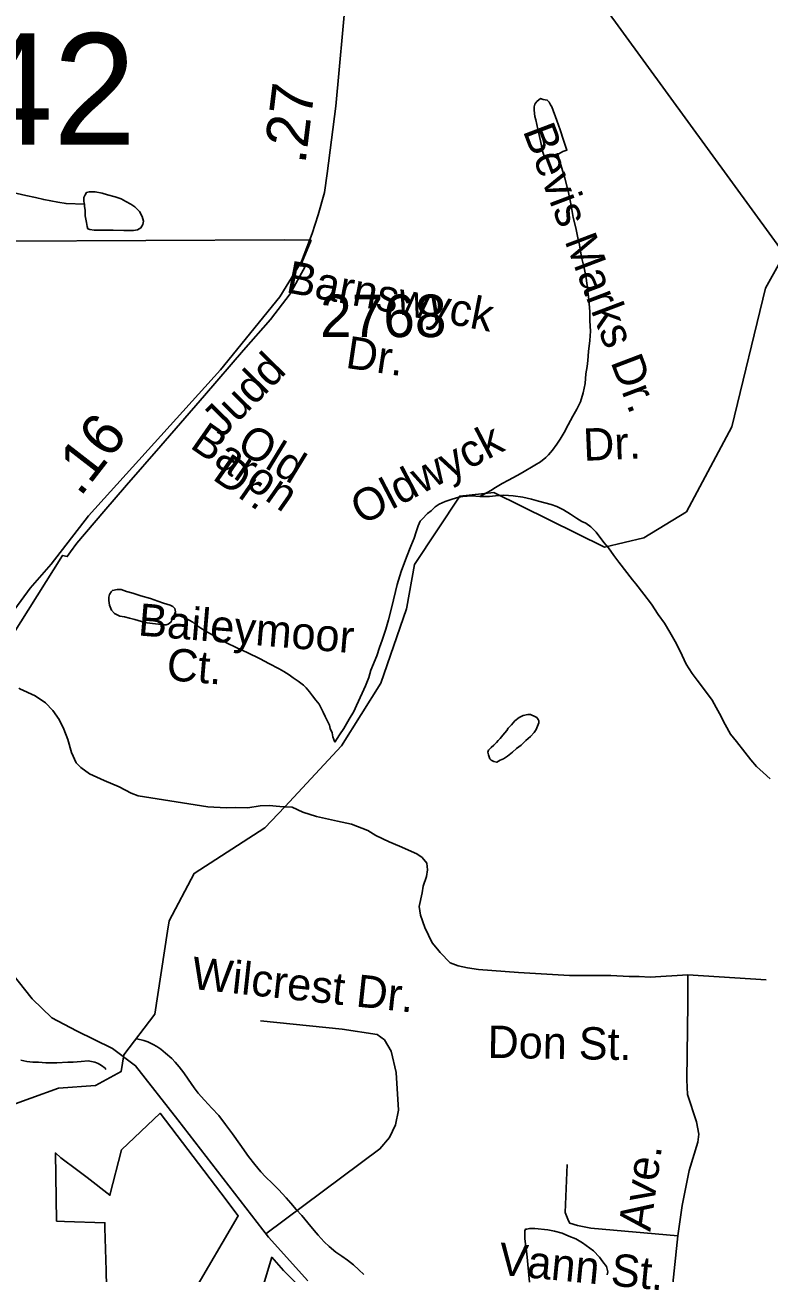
# Model space of a CAD drawing. Extents: x 2001466 to 2224147, y 644118 to 847247.
# Drawn here: x 2063724 to 2065913, y 663505 to 667176 of the extents above; entities that cross this region are included whole.
import ezdxf

# ---------------------------------------------------------------- set-up
doc = ezdxf.new("R2010")
doc.units = 0
for name, color, linetype in [('Exist Boundary Political City Limit New', 7, 'Continuous'), ('Exist Hydrographic Creek Single Shore', 7, 'Continuous'), ('Exist Hydrographic Misc Water Feature', 7, 'Continuous'), ('Exist Railroad Mainline', 7, 'Continuous'), ('Exist Road Non-System Type 51', 7, 'Continuous'), ('Exist Road Non-System Type 51 Label', 7, 'Continuous'), ('Exist Road Secondary Mileage Hundredths English Label', 7, 'Continuous'), ('Exist Road Secondary Structure Pipe Number Label', 7, 'Continuous'), ('Exist Road Secondary Type 51 Attributed', 7, 'Continuous'), ('Exist Road Secondary Type 51 Label', 7, 'Continuous'), ('Exist Road Secondary Type 51 Number Label', 7, 'Continuous'), ('Map Preparation Boundary City Limit Buffer Line', 7, 'Continuous')]:
    doc.layers.add(name, color=color, linetype=linetype)

msp = doc.modelspace()

# ---------------------------------------------------------------- linework, layer by layer
at = {"layer": 'Exist Boundary Political City Limit New'}
for points in [[(2064565.9, 666542.4), (2064486.8, 666543.2), (2063672.5, 666539.8), (2063639.6, 665492), (2063685.1, 665378.3), (2063834.6, 665615.3), (2063848.5, 665612), (2063857.8, 665626.4), (2063876.5, 665651.6), (2063956.1, 665744.4), (2064023, 665822.1), (2064123.5, 665937.9), (2064252.1, 666086.2), (2064367.1, 666218.8), (2064446.1, 666309.8), (2064504, 666385.2), (2064548.2, 666465.2), (2064534.6, 666467.1), (2064565.9, 666542.4)], [(2064217.1, 663443.8), (2064351.8, 663673.4), (2064300.4, 663740.4), (2064121.4, 663974.8), (2064008.5, 663867.3), (2063974.2, 663733.6), (2063907.4, 663785.6), (2063879.8, 663806.1), (2063830.1, 663844.1), (2063813.8, 663857.9), (2063817.2, 663657.6), (2063840.6, 663656.8), (2063959.2, 663652.7), (2063959.6, 663638), (2063962.6, 663512.6), (2063965, 663415.9)], [(2064518.9, 663477.5), (2064484.9, 663512), (2064450.1, 663551.2), (2064337.5, 663176.8)]]:
    msp.add_lwpolyline(points, dxfattribs=at)
at = {"layer": 'Exist Hydrographic Creek Single Shore'}
for points in [[(2064847.1, 665463.2), (2064870.2, 665589.2), (2065003.3, 665789.9), (2065103.1, 665801), (2065429.1, 665640.2), (2065545.2, 665667.3), (2065670.1, 665743.6), (2065803.2, 665993.4), (2065902.2, 666401.5), (2066027.3, 666625.3), (2066109.3, 666974.8), (2066133.3, 667466.4), (2066150.2, 667520.8)], [(2064488.2, 664876.4), (2064655.1, 665055.5), (2064771.1, 665240.2), (2064846.2, 665458.4), (2064847.1, 665463.2)], [(2064143.5, 664510.5), (2064148.2, 664540.9), (2064222.2, 664680.4), (2064430.1, 664814), (2064488.2, 664876.4)], [(2063932.1, 664056.4), (2064007.1, 664097.5), (2064015.1, 664146.6), (2064106.1, 664266.1), (2064143.5, 664510.5)], [(2063741.9, 664019.3), (2063823.2, 664048.8), (2063932.1, 664056.4)], [(2062528.2, 662520.3), (2062585.1, 662528.7), (2062671, 662713.7), (2062684.2, 662738.7), (2062703.3, 662758.5), (2062741.4, 662783.1), (2062787.6, 662812.8), (2062811, 662834.8), (2062829.4, 662864.8), (2062967.1, 663154.1), (2063124.2, 663613.5), (2063540.2, 663946.2), (2063741.9, 664019.3)]]:
    msp.add_lwpolyline(points, dxfattribs=at)
at = {"layer": 'Exist Hydrographic Misc Water Feature'}
for points in [[(2065290.5, 666797), (2065294.6, 666797), (2065306.5, 666803), (2065318.6, 666807), (2065308.6, 666837), (2065298.5, 666867), (2065288.5, 666894.9), (2065274.3, 666934.9), (2065270.4, 666940.9), (2065266.3, 666948.9), (2065260.4, 666954.9), (2065248.3, 666956.9), (2065240.3, 666958.9), (2065230.2, 666950.8), (2065224.3, 666942.8), (2065222.5, 666934.8), (2065222.5, 666924.8), (2065224.5, 666906.8), (2065226.6, 666896.8), (2065232.5, 666868.8), (2065240.5, 666834.9), (2065246.6, 666804.9), (2065252.8, 666786.9), (2065264.7, 666788.9), (2065280.7, 666792.9), (2065290.5, 666797)], [(2063899.3, 666648.4), (2063845.1, 666650.3), (2063821.1, 666654.3), (2063779.3, 666662.2), (2063755.3, 666668.1), (2063727.2, 666674), (2063701.2, 666680), (2063681.3, 666684), (2063657.3, 666691.9), (2063627.1, 666703.9), (2063599.1, 666717.8), (2063573, 666731.8), (2063541, 666743.7), (2063509, 666757.6), (2063471.1, 666775.5), (2063427, 666795.5), (2063393, 666807.4), (2063366.9, 666819.4), (2063353, 666825.4), (2063334.9, 666833.3), (2063323.1, 666835.3)], [(2065290.5, 666797), (2065312.7, 666725.1), (2065322.9, 666683), (2065330.9, 666645), (2065336.9, 666609.1), (2065345.1, 666579.1), (2065351, 666549.1), (2065355.1, 666529.2), (2065361.3, 666493.1), (2065369.3, 666461.2), (2065375.4, 666431.2), (2065379.3, 666401.2), (2065383.4, 666367.2), (2065385.5, 666333.3), (2065385.5, 666305.2), (2065387.5, 666275.2), (2065385.5, 666247.2), (2065381.8, 666215.2), (2065379.7, 666189.2), (2065377.9, 666171.2), (2065373.8, 666149.2), (2065371.7, 666121.2), (2065366, 666093.2), (2065358, 666067.2), (2065347.9, 666045.2), (2065336.1, 666025.2), (2065322.1, 665999.2), (2065310.2, 665977.2), (2065298.1, 665957.2), (2065288.3, 665943.1), (2065276.2, 665925.1), (2065264.3, 665911.1), (2065256.3, 665903.1), (2065240.3, 665891.1), (2065224.3, 665881.1), (2065188.2, 665859), (2065172.4, 665850.9), (2065146.4, 665836.9), (2065128.3, 665826.8), (2065108.4, 665814.8), (2065094.5, 665806.8), (2065062.5, 665788.7)], [(2063899.3, 666648.4), (2063899.3, 666642.4), (2063901.3, 666630.4), (2063901.3, 666614.4), (2063903.4, 666604.4), (2063905.4, 666594.4), (2063907.2, 666582.4), (2063909.3, 666576.4), (2063915.2, 666574.4), (2063927.3, 666572.4), (2063941.3, 666572.5), (2063963.4, 666572.5), (2063983.3, 666572.5), (2064015.3, 666570.7), (2064029.3, 666570.7), (2064043.4, 666570.7), (2064055.3, 666572.7), (2064065.3, 666578.7), (2064071.3, 666588.7), (2064073.1, 666598.7), (2064069.2, 666612.7), (2064061.2, 666626.7), (2064047.3, 666640.7), (2064035.2, 666648.6), (2064021.3, 666656.6), (2064007.3, 666664.6), (2063989.1, 666670.6), (2063967.1, 666676.5), (2063951.1, 666680.5), (2063931, 666684.5), (2063921.2, 666684.5), (2063913.2, 666684.5), (2063905, 666682.4), (2063901.3, 666676.4), (2063897.2, 666668.4), (2063897.2, 666656.4), (2063899.3, 666648.4)], [(2065062.5, 665788.7), (2065038.5, 665790.7), (2065012.5, 665788.6), (2065000.6, 665786.6), (2064980.5, 665780.6), (2064960.6, 665774.5), (2064942.6, 665766.5), (2064930.5, 665758.5), (2064918.8, 665746.4), (2064908.7, 665738.4), (2064892.7, 665722.5), (2064886.8, 665716.4), (2064880.6, 665702.4), (2064874.9, 665684.4), (2064868.7, 665666.4), (2064858.9, 665642.4), (2064847, 665610.4), (2064831, 665568.4), (2064819.1, 665530.3), (2064803.1, 665464.3), (2064793.3, 665426.4), (2064785.3, 665398.3), (2064775.2, 665366.3), (2064767.4, 665344.3), (2064759.4, 665320.3), (2064741.6, 665278.3), (2064735.5, 665256.2), (2064725.6, 665232.2), (2064715.8, 665210.2), (2064699.6, 665174.2), (2064691.8, 665156.2)], [(2065374.4, 665709.9), (2065362.5, 665715.3), (2065346.5, 665725.3), (2065328.5, 665737.2), (2065308.6, 665749.2), (2065288.5, 665759.2), (2065272.5, 665765.2), (2065234.6, 665775), (2065214.5, 665781), (2065188.6, 665787), (2065160.5, 665790.9), (2065132.6, 665792.8), (2065108.6, 665790.8), (2065090.6, 665788.8), (2065062.5, 665788.7)], [(2065915.9, 664958.5), (2065895.8, 664976.5), (2065875.7, 664994.4), (2065859.8, 665014.4), (2065841.7, 665036.3), (2065817.7, 665068.3), (2065799.7, 665090.2), (2065783.5, 665118.2), (2065767.5, 665150.2), (2065757.4, 665168.2), (2065745.3, 665190.2), (2065723.4, 665220.1), (2065701.5, 665248.1), (2065687.3, 665268.1), (2065669.3, 665296), (2065651.2, 665333.9), (2065637.1, 665361.9), (2065621.1, 665389.9), (2065605.1, 665415.8), (2065587, 665441.8), (2065567.1, 665471.7), (2065545, 665501.7), (2065521, 665531.7), (2065511, 665543.6), (2065470.8, 665595.5), (2065456.8, 665615.5), (2065440.6, 665637.5), (2065426.7, 665653.5), (2065404.7, 665683.4), (2065388.5, 665699.3), (2065374.4, 665709.9)], [(2064165.2, 665445.1), (2064161.3, 665433.1), (2064157.4, 665427.1), (2064153.5, 665419.1), (2064145.5, 665413.1), (2064139.4, 665411.1), (2064129.5, 665411.1), (2064117.4, 665413.1), (2064099.4, 665415), (2064083.4, 665417), (2064067.4, 665420.9), (2064047.5, 665427), (2064031.5, 665430.9), (2064017.4, 665434.9), (2064003.4, 665436.8), (2063995.4, 665440.8), (2063987.4, 665444.8), (2063979.2, 665454.8), (2063973.3, 665468.8), (2063971.2, 665482.7), (2063971.2, 665492.7), (2063973.3, 665500.7), (2063977.4, 665508.7), (2063981.3, 665512.7), (2063995.2, 665514.8), (2064007.3, 665514.8), (2064023.3, 665508.9), (2064041.4, 665504.9), (2064065.3, 665496.9), (2064093.2, 665489), (2064115.4, 665481), (2064131.4, 665475.1), (2064151.3, 665469.2), (2064159.3, 665465.2), (2064165.2, 665459.1), (2064167.3, 665449.1), (2064165.2, 665445.1)], [(2064165.2, 665445.1), (2064177.3, 665439.1), (2064181.4, 665437.2), (2064191.2, 665433.2), (2064207.2, 665425.2), (2064217.5, 665419.3), (2064227.3, 665411.3), (2064241.5, 665401.3), (2064261.4, 665389.3), (2064287.4, 665375.4), (2064315.5, 665359.5), (2064347.5, 665343.5), (2064377.6, 665329.6), (2064415.6, 665311.6), (2064441.6, 665297.7), (2064471.6, 665281.8), (2064485.5, 665273.7), (2064501.5, 665263.9), (2064513.6, 665255.9), (2064527.7, 665245.9), (2064543.7, 665233.9), (2064551.7, 665225.9), (2064561.6, 665214), (2064569.8, 665202), (2064579.6, 665190), (2064589.9, 665177.9), (2064595.8, 665166), (2064601.8, 665154), (2064607.7, 665142), (2064613.9, 665128), (2064619.8, 665116.1), (2064621.9, 665106.1), (2064628, 665094.1), (2064629.9, 665082.1), (2064636, 665066.1)], [(2064691.8, 665156.2), (2064677.8, 665134.2), (2064661.8, 665106.2), (2064649.9, 665088.2), (2064636, 665066.1)], [(2065145.8, 665107), (2065141.9, 665101), (2065129.8, 665087), (2065121.8, 665077), (2065115.8, 665071), (2065111.7, 665065), (2065103.7, 665057), (2065095.9, 665051), (2065091.8, 665047), (2065087.9, 665043), (2065085.9, 665037), (2065087.9, 665029), (2065091.8, 665017), (2065095.9, 665013), (2065103.9, 665009), (2065111.9, 665007), (2065122, 665013), (2065131.8, 665017), (2065143.9, 665025), (2065157.9, 665037.1), (2065169.8, 665047.1), (2065183.7, 665057.1), (2065197.8, 665071.2), (2065211.8, 665083.2), (2065221.8, 665095.1), (2065227.8, 665103.2), (2065231.7, 665113.2), (2065235.6, 665123.2), (2065235.6, 665129.2), (2065233.7, 665133.2), (2065229.6, 665139.2), (2065225.7, 665141.2), (2065211.6, 665147.2), (2065203.6, 665147.2), (2065189.6, 665145.1), (2065177.8, 665139.1), (2065165.7, 665129.1), (2065155.6, 665117), (2065145.8, 665107)], [(2064053.7, 664193.2), (2064073.5, 664189.2), (2064085.6, 664185.3), (2064101.6, 664177.3), (2064111.7, 664171.3), (2064123.6, 664163.3), (2064137.7, 664151.4), (2064155.8, 664135.4), (2064165.8, 664125.4), (2064177.7, 664111.5), (2064191.9, 664093.5), (2064203.8, 664075.5), (2064221.8, 664049.5), (2064233.9, 664033.6), (2064251.9, 664013.6), (2064274.1, 663989.7), (2064294, 663967.7), (2064314.1, 663941.7), (2064334.2, 663913.8), (2064356.1, 663883.9), (2064382.1, 663847.9), (2064400.2, 663823.9), (2064418.2, 663802), (2064432.2, 663787.9), (2064452.3, 663768), (2064470.3, 663750.1), (2064492.5, 663726.1), (2064506.4, 663710.2), (2064522.4, 663692.1), (2064538.4, 663674.2), (2064556.4, 663652.3), (2064574.5, 663630.3), (2064586.6, 663616.4), (2064604.6, 663596.3), (2064618.6, 663582.4), (2064638.7, 663566.4), (2064656.7, 663554.5), (2064672.7, 663542.5), (2064690.8, 663528.5), (2064706.7, 663514.6), (2064720.7, 663500.6)], [(2063711.8, 664130.6), (2063729.7, 664126.6), (2063747.7, 664124.6), (2063763.7, 664124.7), (2063785.9, 664122.7), (2063803.7, 664122.7), (2063817.8, 664122.7), (2063849.8, 664124.8), (2063865.8, 664124.9), (2063889.8, 664126.9), (2063909.7, 664128.9), (2063919.8, 664126.9), (2063929.8, 664124.9), (2063939.9, 664121), (2063949.7, 664115), (2063959.7, 664107), (2063961.8, 664103)], [(2065436.5, 663499.9), (2065438.6, 663507.9), (2065434.7, 663523.9), (2065424.4, 663537.9), (2065414.6, 663551.9), (2065396.5, 663569.9), (2065364.6, 663593.8), (2065344.5, 663605.8), (2065324.4, 663613.7), (2065304.3, 663621.7), (2065282.3, 663627.6), (2065262.4, 663631.5), (2065224.3, 663635.5), (2065208.3, 663635.5), (2065200.3, 663633.5), (2065196.4, 663633.5), (2065194.4, 663629.4), (2065194.6, 663619.4), (2065194.6, 663605.5), (2065200.5, 663561.5), (2065208.7, 663477.5)]]:
    msp.add_lwpolyline(points, dxfattribs=at)
at = {"layer": 'Exist Railroad Mainline'}
msp.add_lwpolyline([(2061940.4, 670256.2), (2062333, 669963.3), (2064007.3, 668762.3), (2064227.5, 668602.6), (2064343.6, 668518.5), (2064545.6, 668362.6), (2064637.6, 668286.5), (2064715.6, 668206.6), (2064728.2, 668192.2), (2068257.7, 663344.7), (2068669, 662748.9)], dxfattribs=at)
at = {"layer": 'Exist Road Non-System Type 51'}
msp.add_line((2065674.4, 664382), (2065904.2, 664367.3), dxfattribs=at)
for points in [[(2063705.9, 665224.6), (2063709.1, 665223), (2063754.6, 665202), (2063784.2, 665181.4), (2063805.8, 665159), (2063825.2, 665132.6), (2063838.7, 665104.3), (2063850, 665074.1), (2063861.3, 665035.9), (2063874.6, 665005.6), (2063888.4, 664991.3), (2063914, 664972.8), (2063957.6, 664953.9), (2064001.2, 664935), (2064036.8, 664916.3), (2064056.7, 664907.9), (2064262, 664875.7), (2064315.9, 664872.6), (2064344, 664874.1), (2064379.9, 664873.4), (2064416.1, 664878.6), (2064442.1, 664880.1), (2064474, 664877.4), (2064488.2, 664876.4)], [(2064488.2, 664876.4), (2064510, 664874.7), (2064541.7, 664860.1), (2064581.4, 664847.3), (2064643.1, 664834), (2064685, 664825.2), (2064732.6, 664806.2), (2064756.3, 664791.7), (2064795.9, 664772.9), (2064825.6, 664760.3), (2064877.2, 664737.3), (2064893, 664726.9), (2064906.6, 664710.7), (2064908.2, 664690.6), (2064905.8, 664670.7), (2064895.3, 664642.9), (2064892.9, 664622.9), (2064884, 664583.1), (2064887.5, 664557), (2064900.8, 664520.8), (2064921.9, 664476.3), (2064937.5, 664457.3)], [(2064937.5, 664457.3), (2064945.3, 664447.9), (2064974.7, 664417.3), (2064998.5, 664408.8), (2065026.4, 664402.2), (2065058.3, 664397.6), (2065176.1, 664389.2), (2065325.9, 664380.1), (2065447.9, 664379.7), (2065501.8, 664376.6), (2065531.4, 664376.7), (2065563.4, 664375.3), (2065674.4, 664382)], [(2065645, 663614.2), (2065657, 663703.5), (2065678.4, 663806.5), (2065703.8, 663889.4), (2065706.4, 663913.5), (2065699.8, 663949.6), (2065673, 664029.8), (2065671.7, 664072.6), (2065674.4, 664297.2), (2065674.4, 664382)], [(2064416.8, 664247), (2064657.4, 664221.6), (2064760.3, 664206.8), (2064781.7, 664190.8), (2064801.7, 664157.4), (2064816.4, 664094.5), (2064823.1, 663983.5), (2064813.7, 663940.7), (2064796.4, 663903.3), (2064768.3, 663869.9), (2064432.8, 663620.5)], [(2065645, 663614.2), (2065388.4, 663636.9), (2065349.6, 663645), (2065326.9, 663651.7), (2065322.9, 663658.3), (2065313.5, 663682.4), (2065318.9, 663824.1)], [(2065556.9, 662957.4), (2065584.8, 663073.5), (2065624.9, 663426.5), (2065645, 663614.2)]]:
    msp.add_lwpolyline(points, dxfattribs=at)
at = {"layer": 'Exist Road Secondary Type 51 Attributed'}
for points in [[(2063334.7, 664824.4), (2063418, 665001.2), (2063517.8, 665186.1), (2063587.3, 665297.8), (2063656.7, 665406.2), (2063739.8, 665519.6), (2063801.3, 665590.2), (2063911, 665731.7), (2064299.1, 666160.9), (2064474.2, 666376.1), (2064537.6, 666479.6), (2064569.5, 666562.2), (2064586.6, 666617), (2064605.1, 666682.5), (2064613.5, 666738.3), (2064638.2, 666937.1), (2064668.7, 667269), (2064684.5, 667488.4)], [(2063334.7, 664824.4), (2063369.2, 664787.7), (2063441.6, 664693.7), (2063745.8, 664311), (2063802.8, 664255), (2063875.7, 664217), (2063981.2, 664165.3), (2064049.8, 664114.6), (2064173.9, 663955.1), (2064440.4, 663610.7), (2064556.5, 663481.8)]]:
    msp.add_lwpolyline(points, dxfattribs=at)
at = {"layer": 'Map Preparation Boundary City Limit Buffer Line'}
for points in [[(2064565.9, 666542.4), (2064486.8, 666543.2), (2063672.5, 666539.8), (2063639.6, 665492), (2063685.1, 665378.3), (2063834.6, 665615.3), (2063848.5, 665612), (2063857.8, 665626.4), (2063876.5, 665651.6), (2063956.1, 665744.4), (2064023, 665822.1), (2064123.5, 665937.9), (2064252.1, 666086.2), (2064367.1, 666218.8), (2064446.1, 666309.8), (2064504, 666385.2), (2064548.2, 666465.2), (2064534.6, 666467.1), (2064565.9, 666542.4)], [(2064217.1, 663443.8), (2064351.8, 663673.4), (2064300.4, 663740.4), (2064121.4, 663974.8), (2064008.5, 663867.3), (2063974.2, 663733.6), (2063907.4, 663785.6), (2063879.8, 663806.1), (2063830.1, 663844.1), (2063813.8, 663857.9), (2063817.2, 663657.6), (2063840.6, 663656.8), (2063959.2, 663652.7), (2063959.6, 663638), (2063962.6, 663512.6), (2063965, 663415.9)], [(2064518.9, 663477.5), (2064484.9, 663512), (2064450.1, 663551.2), (2064337.5, 663176.8)]]:
    msp.add_lwpolyline(points, dxfattribs=at)

# ---------------------------------------------------------------- texts
at = {"layer": 'Exist Road Non-System Type 51 Label'}
for s, rotation, p in [('Bevis Marks Dr.', 290.7826, (2065187.9, 666864.7)), ('Barnswyck', 349.0326, (2064489.1, 666389.9)), ('Dr.', 351.5625, (2064664.6, 666167.5)), ('Baron', 325.0905, (2064206.2, 665934.3)), ('Old', 328.6543, (2064342.1, 665926.3)), ('Oldwyck', 27.5822, (2064714.9, 665703.4)), ('Dr.', 2.4922, (2065368.1, 665893.4)), ('Dr.', 325.0905, (2064272.2, 665841.3)), ('Baileymoor', 355.2568, (2064055, 665380.3)), ('Ct.', 355.2568, (2064138.5, 665249)), ('Wilcrest Dr.', 353.868, (2064211.1, 664341)), ('Don St.', 359.0596, (2065084.4, 664137.9)), ('Ave.', 82.1215, (2065563.7, 663625.1)), ('Vann St.', 354.5121, (2065114.5, 663500.2))]:
    msp.add_text(s, height=95, rotation=rotation, dxfattribs=at).set_placement(p)
at = {"layer": 'Exist Road Secondary Mileage Hundredths English Label'}
for s, rotation, p in [('.27', 82.9347, (2064548.9, 666764.3)), ('.16', 52.204, (2063886.9, 665785.1))]:
    msp.add_text(s, height=125, rotation=rotation, dxfattribs=at).set_placement(p)
at = {"layer": 'Exist Road Secondary Structure Pipe Number Label'}
msp.add_text('P642', height=328.08, dxfattribs=at).set_placement((2063026.2, 666823.2))
at = {"layer": 'Exist Road Secondary Type 51 Label'}
msp.add_text('Judd', height=95, rotation=45.3861, dxfattribs=at).set_placement((2064303.5, 665958.5))
at = {"layer": 'Exist Road Secondary Type 51 Number Label'}
msp.add_text('2768', height=125, dxfattribs=at).set_placement((2064592.3, 666257.6))

doc.saveas('drawing.dxf')
